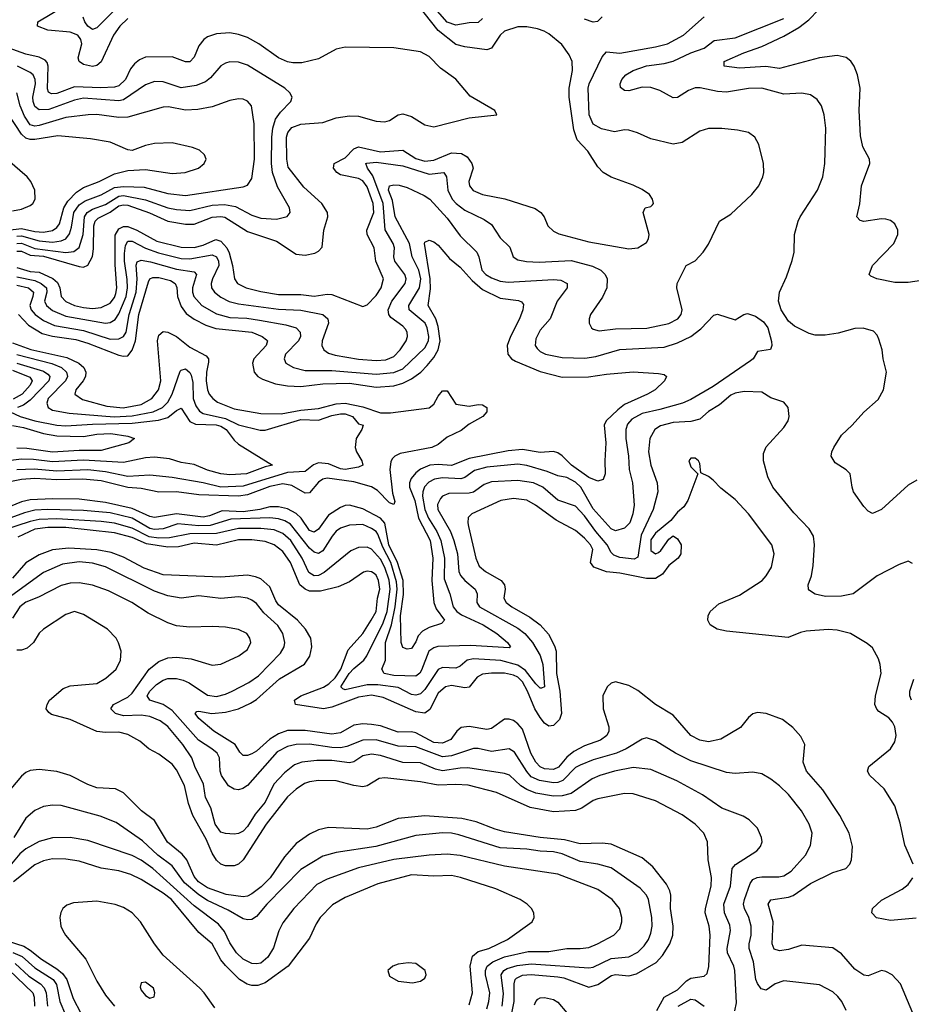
# Model space of a CAD drawing. Header units: inches. Extents: x 1308407 to 1441228, y 959628 to 1036311.
# Tile 477 of 656: x 1401702 to 1405724, y 974058 to 978499. Entities that reach past the tile are written whole.
import ezdxf

# ---------------------------------------------------------------- set-up
doc = ezdxf.new("R2010")
doc.units = ezdxf.units.IN
doc.header["$MEASUREMENT"] = 0
doc.layers.add('B4907', color=7, linetype='Continuous')

msp = doc.modelspace()

# ---------------------------------------------------------------- linework, layer by layer
at = {"layer": 'B4907', "color": 5}
for points, elevation in [([(1401690, 977380.9), (1401750, 977364), (1401790, 977360), (1401851.7, 977331.7), (1401873.5, 977313.5), (1401883.2, 977290), (1401889.2, 977250), (1401910, 977228.1), (1401949.2, 977210), (1401990, 977200.9), (1402030, 977197), (1402070, 977200.9), (1402110, 977221.2), (1402130, 977246.7), (1402136.4, 977263.6), (1402140.9, 977290), (1402133, 977393.1), (1402133.4, 977526.6), (1402150, 977555.2), (1402170, 977566.9), (1402190, 977566.9), (1402230.1, 977550), (1402320.6, 977500.6), (1402430, 977472.9), (1402490, 977471.3), (1402530, 977482.6), (1402587.6, 977507.6), (1402610, 977500.9), (1402636.7, 977470), (1402647.6, 977447.6), (1402662.9, 977390), (1402670.9, 977330), (1402684.7, 977310), (1402724.6, 977290), (1402790, 977272.6), (1402870, 977259.5), (1402970, 977259.7), (1403030, 977252.6), (1403090, 977261), (1403110, 977258.9), (1403250, 977206.2), (1403270, 977212.7), (1403310, 977254.6), (1403332.8, 977290), (1403343.4, 977330), (1403309.5, 977410), (1403301, 977470), (1403269.9, 977530), (1403268, 977550), (1403299.1, 977630), (1403297.3, 977670), (1403270, 977744.9), (1403250, 977772.6), (1403230, 977783.3), (1403150, 977799.9), (1403132.5, 977810), (1403117.3, 977830), (1403120.7, 977850), (1403170, 977876.5), (1403210, 977916.2), (1403230, 977925.4), (1403330, 977903), (1403430, 977910.4), (1403490, 977873.8), (1403530, 977860.5), (1403570, 977865.1), (1403650, 977898.5), (1403695.3, 977895.3), (1403720.5, 977880.5), (1403742.6, 977850), (1403748.1, 977830), (1403728.1, 977770), (1403731.8, 977750), (1403748.5, 977728.5), (1403790, 977710.8), (1403890.5, 977690.5), (1404027.3, 977647.3), (1404053.4, 977630), (1404067.6, 977610), (1404084.6, 977570), (1404110, 977544.7), (1404133.9, 977533.9), (1404270, 977496.8), (1404450, 977464.9), (1404490, 977470.3), (1404530, 977494.4), (1404539.2, 977510), (1404542, 977530), (1404515.1, 977630), (1404524, 977650), (1404550, 977657.3), (1404556.6, 977663.4), (1404560.9, 977670), (1404557.6, 977690), (1404542.9, 977710), (1404510, 977732.8), (1404470, 977752.4), (1404370, 977789), (1404334.5, 977810), (1404310, 977835.1), (1404265.5, 977905.5), (1404217.4, 977957.4), (1404202.5, 978002.4), (1404180.9, 978150), (1404181.5, 978190), (1404195.8, 978270), (1404194.9, 978310), (1404181.3, 978341.3), (1404147.2, 978387.2), (1404090, 978435.3), (1404068.1, 978448.1), (1404037.6, 978457.6), (1403990, 978466.4), (1403950, 978467), (1403890, 978447.5), (1403870, 978429.8), (1403830, 978371.5), (1403810, 978363.4), (1403710, 978376.1), (1403670, 978387.4), (1403589.4, 978450), (1403470, 978604.6)], 2880), ([(1402190, 978504.8), (1402153.9, 978470), (1402125.4, 978430), (1402070, 978309.3), (1402050, 978293.3), (1402030, 978287.6), (1401990, 978297.6), (1401971.2, 978310), (1401966.5, 978326.5), (1401982, 978390), (1401978.3, 978410), (1401964.1, 978430), (1401930, 978443.4), (1401830, 978451.4), (1401782.7, 978470), (1401784.8, 978490), (1401910, 978565.3)], 2880), ([(1402177, 978590), (1402050, 978462.9), (1402030, 978455), (1402010, 978469.9), (1401996.8, 978490), (1401987.9, 978510)], 2860), ([(1403790, 978504.4), (1403770, 978486.8), (1403730, 978485.2), (1403670, 978474.8), (1403630, 978488), (1403542, 978590)], 2860), ([(1405830, 977331.5), (1405710, 977313.5), (1405650, 977313.5), (1405569, 977330), (1405542, 977342), (1405534.5, 977350), (1405549.8, 977390), (1405646.2, 977490), (1405663.7, 977530), (1405664.2, 977550), (1405650, 977578.2), (1405630, 977592.7), (1405610, 977599.8), (1405590, 977601.2), (1405510, 977589), (1405493.7, 977593.7), (1405479.1, 977610), (1405492, 977668), (1405499.4, 977750), (1405538, 977850), (1405536.1, 977870), (1405505.7, 977925.7), (1405495, 977975), (1405488.7, 978090), (1405493.2, 978190), (1405482.4, 978250), (1405467, 978290), (1405451.6, 978311.6), (1405430, 978328.7), (1405390, 978337.2), (1405310, 978327.6), (1405130, 978279.7), (1405068, 978288), (1404950, 978280.7), (1404880.9, 978290), (1404879.6, 978310), (1404968.5, 978350), (1405050, 978379), (1405150, 978425.1), (1405216.7, 978463.3), (1405261.6, 978498.4), (1405349.9, 978590)], 2820), ([(1401690, 977339), (1401770, 977322.3), (1401799.6, 977310), (1401823.1, 977290), (1401825.1, 977270), (1401814.4, 977230), (1401822.6, 977210), (1401850, 977187.2), (1401910, 977161.7), (1402090, 977130.5), (1402110, 977132.7), (1402133.6, 977146.4), (1402150, 977171.9), (1402182.3, 977250), (1402188.8, 977290), (1402187.7, 977327.7), (1402175.5, 977410), (1402174.8, 977445.2), (1402179.1, 977480.9), (1402190, 977500.3), (1402210, 977500.2), (1402269.1, 977469.1), (1402328, 977448), (1402430, 977422.1), (1402470, 977420.9), (1402570, 977438.5), (1402590, 977429.3), (1402598.4, 977410), (1402600.1, 977390), (1402571.4, 977330), (1402565.3, 977310), (1402567.9, 977290), (1402581.5, 977270), (1402610, 977247), (1402647.9, 977227.9), (1402690, 977217.6), (1402870, 977192.9), (1402970, 977189), (1403069.2, 977169.2), (1403092.7, 977150), (1403095.7, 977130), (1403067.2, 977050), (1403065.5, 977030), (1403074, 977010), (1403095.5, 976995.5), (1403125.9, 976985.9), (1403230, 976967.5), (1403310, 976961.2), (1403354.5, 976965.5), (1403390, 976980.3), (1403418.6, 977010), (1403445.8, 977050), (1403452.3, 977070), (1403449.9, 977090), (1403442.8, 977102.8), (1403430, 977117.1), (1403376.6, 977156.6), (1403367.1, 977170), (1403364.8, 977190), (1403380.5, 977230), (1403441.3, 977310), (1403445.4, 977330), (1403439.7, 977350), (1403394.1, 977410), (1403389.9, 977430), (1403392.6, 977470), (1403387.3, 977490), (1403351.5, 977551.5), (1403342.3, 977670), (1403295.4, 977795.4), (1403271.9, 977830), (1403263.9, 977850), (1403267.7, 977852.3), (1403310, 977856.6), (1403430, 977840.6), (1403550, 977802.3), (1403616, 977810), (1403627.6, 977790), (1403634.4, 977730), (1403653.1, 977690), (1403670.8, 977670), (1403710, 977640.1), (1403797.8, 977597.8), (1403830, 977575.2), (1403870, 977514.6), (1403913.4, 977473.4), (1403929.1, 977430), (1403950, 977415.9), (1403988, 977408), (1404045.6, 977405.6), (1404190, 977412.8), (1404286.7, 977386.7), (1404324.2, 977370), (1404344, 977350), (1404352.3, 977330), (1404350.8, 977290), (1404332.1, 977247.9), (1404277.8, 977170), (1404271.7, 977150), (1404271.8, 977130), (1404281.3, 977110), (1404290, 977102.6), (1404315.8, 977095.8), (1404390, 977105.1), (1404531.7, 977108.3), (1404630, 977128.8), (1404670.9, 977150), (1404686.6, 977170), (1404691.4, 977190), (1404666, 977290), (1404668.7, 977310), (1404708.3, 977390), (1404750, 977412.2), (1404786, 977450), (1404810, 977487.3), (1404859.3, 977590), (1404910, 977622.4), (1405005.6, 977710), (1405036.9, 977750), (1405054.7, 977790), (1405059.7, 977810), (1405058, 977850), (1405036.6, 977936.6), (1405018, 977970), (1404989.7, 977989.7), (1404940.5, 978000.5), (1404870, 978008.4), (1404810, 978008.4), (1404770, 977996.9), (1404690, 977945.7), (1404650, 977937.3), (1404550, 977962.3), (1404489.1, 977989.1), (1404450, 978000.3), (1404430, 978001.8), (1404386.2, 977993.8), (1404326.2, 978006.2), (1404290, 978027.6), (1404271.7, 978070), (1404267.3, 978190), (1404270.8, 978210), (1404330, 978332), (1404350, 978354.3), (1404410, 978348.9), (1404570, 978376.1), (1404624, 978390), (1404697.4, 978430), (1404790, 978512.2)], 2860), ([(1404330, 978511.5), (1404308.2, 978491.8), (1404290, 978488.6), (1404250, 978501)], 2860), ([(1405750, 976421.8), (1405710, 976399.3), (1405590, 976289.7), (1405550, 976272.3), (1405530, 976282.7), (1405510, 976302.7), (1405464.2, 976370), (1405456.9, 976390), (1405449.3, 976450), (1405430, 976469.3), (1405381, 976501), (1405363.6, 976530), (1405366, 976550), (1405375.1, 976570), (1405410, 976625.3), (1405457.7, 976670), (1405510, 976728.8), (1405574.3, 976785.7), (1405598.7, 976830), (1405611.8, 976910), (1405596.9, 976970), (1405593, 977010), (1405578.2, 977058.2), (1405570, 977076), (1405553.5, 977093.5), (1405507.4, 977107.4), (1405470, 977106), (1405394.5, 977085.5), (1405336.5, 977076.5), (1405290, 977076.7), (1405263.1, 977083.1), (1405197.3, 977117.3), (1405170, 977139.6), (1405137.4, 977190), (1405124.7, 977230), (1405129.7, 977270), (1405161.1, 977338.9), (1405187.5, 977412.5), (1405195.8, 977450), (1405197.4, 977530), (1405214, 977590), (1405222.6, 977610), (1405301.1, 977730), (1405325.7, 977790), (1405334.5, 977850), (1405339.3, 978010), (1405332, 978070), (1405319.7, 978110), (1405299.4, 978139.4), (1405270, 978159.7), (1405230, 978167.3), (1405150, 978162.9), (1405050, 978190.4), (1404990, 978189.2), (1404890, 978172.3), (1404850, 978176), (1404772.3, 978192.3), (1404750, 978191.6), (1404719.6, 978180.4), (1404670, 978148), (1404650, 978147), (1404590, 978180.2), (1404550, 978193), (1404510, 978194.8), (1404450, 978178), (1404430, 978179.7), (1404412.9, 978192.9), (1404411.1, 978210), (1404419.2, 978230), (1404436.8, 978250), (1404469.7, 978270), (1404530, 978290.9), (1404610, 978301.7), (1404650, 978312.1), (1404730, 978349.3), (1404789.9, 978370.1), (1404835.3, 978404.7), (1404930, 978418), (1405150, 978503.9)], 2840), ([(1401690, 977455.1), (1401710, 977454.9), (1401750, 977436.4), (1401810, 977432.5), (1401970, 977385.2), (1401990, 977383), (1402010, 977392.1), (1402030, 977430.3), (1402035, 977465), (1402036.8, 977570), (1402042.4, 977590), (1402056.1, 977603.9), (1402110, 977631.1), (1402150, 977659.8), (1402170, 977664.7), (1402190, 977661.9), (1402288.5, 977628.5), (1402370, 977590.9), (1402450, 977577.5), (1402490, 977576.8), (1402570, 977609.1), (1402610, 977612.2), (1402628, 977608), (1402730, 977544.2), (1402860.1, 977500.1), (1402950, 977441.3), (1402990, 977436.8), (1403033.8, 977446.1), (1403050, 977454.7), (1403066.6, 977473.4), (1403074.9, 977550), (1403092.8, 977610), (1403091.2, 977630), (1403065.4, 977670), (1402983.7, 977743.7), (1402913.4, 977833.4), (1402906.8, 977870), (1402906.3, 977970), (1402911.7, 977990), (1402930, 978013.1), (1402970, 978027.9), (1403070, 978036.2), (1403130, 978056.1), (1403190, 978065.8), (1403230, 978064.2), (1403310, 978040.8), (1403350, 978038.4), (1403370, 978045), (1403410, 978070.6), (1403430, 978074.6), (1403470, 978062.2), (1403530, 978024.6), (1403570, 978015.8), (1403730, 978056.3), (1403854, 978070), (1403845.2, 978090), (1403734.5, 978154.5), (1403670, 978231.2), (1403601.1, 978281.1), (1403550, 978333.4), (1403510, 978355), (1403390, 978371.7), (1403170, 978375.9), (1403130, 978366.2), (1403050, 978322.5), (1402974.6, 978305.4), (1402934.8, 978305.2), (1402910, 978309.9), (1402870, 978327.1), (1402781.5, 978390), (1402730, 978418.8), (1402690, 978433.1), (1402650, 978440.4), (1402590, 978435.3), (1402550, 978421.2), (1402532.3, 978410), (1402510, 978381.8), (1402490, 978329.8), (1402470, 978308.5), (1402450, 978309.2), (1402390, 978331.7), (1402270, 978329.9), (1402242.2, 978317.8), (1402220, 978300), (1402202.8, 978277.2), (1402179.7, 978230), (1402150, 978200.8), (1402130, 978194.6), (1402067.6, 978192.4), (1401950, 978196.9), (1401870, 978166.4), (1401845.2, 978165.2), (1401832.7, 978172.7), (1401827.8, 978187.7), (1401831.2, 978290), (1401826.2, 978306.2), (1401817, 978317), (1401789.6, 978329.7), (1401730, 978344), (1401650, 978371.7)], 2920), ([(1401690, 977490.4), (1401710, 977490.9), (1401770, 977467.8), (1401910, 977449.6), (1401946.1, 977453.9), (1401970, 977471.7), (1401987.9, 977530), (1401994.3, 977610), (1402006.4, 977630), (1402030, 977644.5), (1402090, 977664.9), (1402150, 977703.6), (1402170, 977705.6), (1402270, 977686.7), (1402370, 977651.3), (1402410, 977643.4), (1402470, 977638.3), (1402570, 977662.8), (1402625.6, 977665.6), (1402676, 977656), (1402750, 977617.8), (1402790, 977604), (1402860.6, 977599.4), (1402908.7, 977611.3), (1402922.6, 977630), (1402919.3, 977650), (1402865.1, 977745.1), (1402842.8, 977810), (1402838.7, 977850), (1402840.3, 977970), (1402843.9, 978010), (1402856.7, 978050), (1402878.4, 978081.6), (1402925.7, 978130), (1402931.2, 978150), (1402921, 978170), (1402898.5, 978190), (1402730, 978294.5), (1402690, 978307.8), (1402650.1, 978309.9), (1402630, 978303.7), (1402610, 978290.8), (1402562.7, 978237.3), (1402540.8, 978219.2), (1402497.7, 978202.3), (1402430, 978191.6), (1402350, 978218.9), (1402310, 978220.2), (1402270, 978205.6), (1402170, 978137), (1402150, 978133.9), (1401990, 978144.9), (1401950, 978136), (1401834.5, 978094.5), (1401790, 978092.2), (1401770, 978108), (1401762.5, 978130), (1401762, 978150), (1401773, 978210), (1401771.7, 978230), (1401762.4, 978250), (1401750, 978261.3), (1401691.8, 978290)], 2940), ([(1401690, 977523.4), (1401710, 977523.7), (1401790, 977501.4), (1401850, 977496.3), (1401890, 977501.8), (1401910, 977511), (1401927.3, 977532.7), (1401936.6, 977563.4), (1401947.1, 977630), (1401970, 977664.7), (1401997.3, 977682.7), (1402070, 977708.9), (1402130, 977742.5), (1402170, 977747.5), (1402263.6, 977743.6), (1402370, 977714.9), (1402450, 977705.9), (1402710, 977745.7), (1402730, 977752.7), (1402750, 977783), (1402762, 977870), (1402759.6, 978030), (1402748.4, 978110), (1402730, 978132.1), (1402710, 978140.3), (1402690, 978141.6), (1402650, 978135.4), (1402570, 978106.9), (1402505.4, 978094.6), (1402450, 978091), (1402373.9, 978106.1), (1402350, 978105), (1402190, 978058.9), (1402150, 978057.7), (1402050, 978071.2), (1402010.5, 978069.5), (1401910, 978057.4), (1401790, 978021.6), (1401770, 978018.9), (1401750, 978025.5), (1401724, 978064), (1401704.5, 978110), (1401689.5, 978169.5)], 2960), ([(1401649.2, 977549.2), (1401710, 977556.6), (1401770, 977543.8), (1401810, 977540.7), (1401850, 977548.6), (1401870, 977562.5), (1401881.6, 977578.4), (1401901.6, 977650), (1401919.2, 977680.8), (1401958.2, 977721.8), (1401990, 977742.3), (1402061.5, 977770), (1402130, 977803.6), (1402190, 977819.4), (1402270, 977822.8), (1402390, 977805.3), (1402449.2, 977810), (1402509.3, 977830), (1402534.5, 977850), (1402543.7, 977870), (1402536, 977890), (1402513.2, 977910), (1402482, 977922), (1402390, 977943.9), (1402310, 977940.9), (1402270, 977931.7), (1402210, 977909.8), (1402190, 977911.8), (1402110, 977946.3), (1402021.3, 977961.3), (1401874.8, 977974.8), (1401770, 977958.4), (1401750, 977958.3), (1401730, 977964.4), (1401710, 977982.4), (1401650, 978073.9)], 2980), ([(1401670, 977637), (1401710, 977645.1), (1401750, 977661), (1401760.9, 977670), (1401772.2, 977690), (1401771.2, 977730), (1401752.3, 977770), (1401735.3, 977790), (1401647.1, 977867.1)], 3020), ([(1401690, 977301.1), (1401741.4, 977290), (1401764.6, 977270), (1401762.2, 977250), (1401747.5, 977210), (1401753.5, 977190), (1401771.5, 977170), (1401810, 977141.9), (1401859.9, 977119.9), (1401990, 977097.1), (1402110, 977057.4), (1402150, 977059.3), (1402170, 977070.6), (1402182.3, 977090), (1402196.5, 977170), (1402228.1, 977270), (1402232.9, 977330), (1402227.7, 977392.3), (1402232.3, 977407.7), (1402250, 977414.7), (1402293.1, 977406.9), (1402410, 977373.8), (1402490, 977362.6), (1402499.8, 977350), (1402481.3, 977290), (1402481.1, 977270), (1402488.3, 977250), (1402523.5, 977210), (1402590, 977172.7), (1402650, 977156.3), (1402727.4, 977152.6), (1402784.3, 977144.3), (1402902.6, 977122.6), (1402948.8, 977108.8), (1402967.3, 977090), (1402969.5, 977070), (1402959.8, 977050), (1402901.4, 976990), (1402894.7, 976970), (1402903.6, 976950), (1402937, 976930), (1402990, 976917.2), (1403110, 976917.1), (1403310, 976900.4), (1403390, 976907.1), (1403430, 976924.5), (1403530, 977018.4), (1403546.2, 977050), (1403547.9, 977070), (1403540.6, 977110), (1403531, 977130), (1403459.4, 977190), (1403457.2, 977210), (1403506.4, 977290), (1403511.5, 977330), (1403502.3, 977370), (1403473.5, 977430), (1403460.2, 977490), (1403396.3, 977610), (1403384.4, 977684.4), (1403366.1, 977730), (1403369.9, 977750.1), (1403390, 977754.4), (1403413.5, 977753.5), (1403450, 977741.9), (1403526.6, 977706.6), (1403552.1, 977690), (1403630, 977603.7), (1403690, 977524), (1403763.9, 977450), (1403773.4, 977430), (1403787.2, 977370), (1403804.8, 977350), (1403830, 977334.3), (1403870, 977319.7), (1403905.4, 977314.6), (1404110, 977327.1), (1404143.6, 977323.6), (1404171.8, 977310), (1404171.6, 977290), (1404126.7, 977230), (1404095.2, 977150), (1404050, 977099.2), (1404030, 977059.5), (1404027.8, 977030), (1404035.9, 977015.9), (1404050, 977002.4), (1404074.9, 976990), (1404150, 976975.8), (1404252, 976972), (1404300.7, 976979.3), (1404410, 977011.5), (1404610, 977022.3), (1404670, 977041), (1404729.6, 977070.4), (1404775.6, 977104.4), (1404833.8, 977166.2), (1404850, 977171.3), (1404930, 977144.9), (1404969.2, 977170), (1404986.1, 977173.9), (1405022, 977162), (1405057, 977137), (1405076.9, 977110), (1405093.1, 977046.9), (1405094.6, 977030), (1405088.5, 977011.5), (1405030, 977002.9), (1405011.3, 976970), (1404999.6, 976960.4), (1404830, 976844.3), (1404730, 976786.1), (1404691.8, 976770), (1404590, 976740.4), (1404510, 976723.1), (1404463.4, 976696.6), (1404444.7, 976675.3), (1404436.8, 976650), (1404436.5, 976610), (1404447.9, 976530), (1404451.1, 976470), (1404466.5, 976410), (1404474.6, 976310), (1404467.9, 976270), (1404454.1, 976230), (1404430, 976205.3), (1404390, 976194.2), (1404370, 976203.2), (1404290, 976293.5), (1404232.9, 976390), (1404210, 976413.3), (1404170, 976433.9), (1404130, 976441.2), (1404081.2, 976461.2), (1403990, 976488.5), (1403950, 976493.9), (1403810, 976480.9), (1403754.7, 976465.3), (1403710, 976433.9), (1403692.2, 976427.8), (1403610, 976433.1), (1403572.8, 976427.2), (1403547.5, 976412.5), (1403528.5, 976391.5), (1403520.4, 976370), (1403520.1, 976350), (1403530.5, 976290), (1403545.9, 976250), (1403584, 976190), (1403602.2, 976150), (1403617.9, 976070), (1403617.2, 975977.2), (1403642.9, 975910), (1403658, 975850), (1403674, 975830), (1403694.6, 975814.6), (1403792.4, 975770), (1403855.2, 975730), (1403902.8, 975690), (1403915.6, 975670), (1403910, 975666.2), (1403735.6, 975675.6), (1403588.6, 975671.4), (1403570, 975666.2), (1403548.6, 975651.4), (1403515.4, 975564.6), (1403508, 975552), (1403490, 975538.6), (1403390, 975541.4), (1403346.8, 975550), (1403335.4, 975570), (1403351.9, 975610), (1403352.5, 975690), (1403379.4, 975770), (1403395.5, 975850), (1403404.9, 975930), (1403402.8, 975962.8), (1403376, 976050), (1403340.3, 976120.3), (1403317.8, 976177.8), (1403310, 976190.3), (1403290, 976204.1), (1403250, 976221.8), (1403190, 976219.4), (1403150, 976205), (1403130, 976191.6), (1403111.2, 976170), (1403070, 976102.6), (1403050, 976091.5), (1403030, 976097.9), (1403010, 976115.6), (1402924.2, 976224.2), (1402899.1, 976239.1), (1402870, 976247.7), (1402830, 976251.8), (1402654.3, 976245.6), (1402562.1, 976217.9), (1402510, 976216.4), (1402415.3, 976224.7), (1402350, 976203.1), (1402310, 976199.1), (1402290, 976204.6), (1402210, 976250.2), (1402110, 976274.4), (1401990, 976285.2), (1401830, 976290), (1401770, 976286.2), (1401724.7, 976275.3), (1401630, 976240.6)], 2840), ([(1401697, 977170), (1401741.5, 977121.5), (1401804.2, 977084.2), (1401850, 977071.5), (1401956.2, 977056.2), (1402010, 977040.8), (1402150, 976986.7), (1402170, 976981.4), (1402190, 976983.2), (1402210, 977009.2), (1402224.5, 977050), (1402239.6, 977170), (1402283, 977317), (1402290, 977330.6), (1402303.6, 977336.4), (1402330, 977336), (1402382.1, 977322.1), (1402403.6, 977310), (1402411.3, 977291.3), (1402414.1, 977250), (1402430, 977204.8), (1402453.7, 977173.7), (1402490, 977148), (1402541.7, 977121.7), (1402586.9, 977106.9), (1402749.8, 977089.8), (1402795.5, 977070), (1402815, 977055), (1402819.7, 977050), (1402814.1, 977030), (1402759, 976970), (1402751.9, 976950), (1402760.5, 976910), (1402777.1, 976890), (1402797.6, 976877.6), (1402856.5, 976856.5), (1402910, 976847.4), (1402970, 976845.1), (1403070, 976857.4), (1403190, 976859.1), (1403310, 976841.4), (1403390, 976847.1), (1403430, 976859.1), (1403470, 976879.6), (1403511.3, 976910), (1403540.6, 976939.4), (1403570, 976975.1), (1403590.4, 977010), (1403598.7, 977050), (1403590, 977115.9), (1403579.1, 977150), (1403544.9, 977210), (1403554.8, 977285.2), (1403554.6, 977330), (1403528.3, 977490), (1403530, 977495.8), (1403550, 977504.5), (1403570, 977497.1), (1403590, 977481.6), (1403641.7, 977421.7), (1403690, 977383.5), (1403742.8, 977322.7), (1403790, 977282), (1403870, 977242.7), (1403952.4, 977232.4), (1403966.3, 977226.3), (1403975, 977215), (1403972.3, 977190), (1403957.5, 977150), (1403915.8, 977070), (1403901.6, 977030), (1403904.2, 976990), (1403920.9, 976970), (1403938.7, 976958.7), (1404050, 976912.5), (1404150, 976886.9), (1404268.6, 976888.6), (1404350, 976900.9), (1404470, 976911.3), (1404584, 976904), (1404610, 976898.4), (1404620.5, 976890), (1404610.3, 976870), (1404568.9, 976830), (1404534.6, 976810), (1404430, 976762.9), (1404399.9, 976740.1), (1404348.6, 976690), (1404339.5, 976670), (1404346, 976590), (1404341.4, 976510), (1404343.9, 976450), (1404335, 976425), (1404310, 976418.1), (1404270, 976433.5), (1404190.8, 976490), (1404150, 976531.6), (1404130, 976545.7), (1404110, 976550.8), (1404050, 976547), (1403970, 976559.8), (1403905.9, 976554.1), (1403730, 976519.2), (1403650, 976488.3), (1403590, 976493.3), (1403553.1, 976490), (1403510, 976471.3), (1403490, 976455.7), (1403468.7, 976430), (1403460.8, 976410), (1403460.2, 976390), (1403484.6, 976330), (1403502, 976250), (1403554.1, 976150), (1403565.5, 976070), (1403562, 975970), (1403570.5, 975870), (1403581.5, 975841.5), (1403618.6, 975790), (1403604.5, 975775.6), (1403550, 975758.2), (1403519, 975741), (1403500.4, 975719.6), (1403490, 975693.5), (1403470, 975663.1), (1403450, 975659.7), (1403430, 975666.6), (1403423.4, 975690), (1403420, 975810), (1403433.7, 975906.3), (1403432.2, 975970), (1403407.3, 976050), (1403367.9, 976130), (1403350, 976228.1), (1403329.4, 976250), (1403250, 976293.5), (1403190, 976308.7), (1403170, 976307.7), (1403150, 976299.2), (1403095.2, 976264.8), (1403050, 976201.3), (1403030, 976188), (1403010, 976194.7), (1402971.3, 976250), (1402950, 976271.7), (1402910, 976292.9), (1402870, 976302.2), (1402830, 976301.1), (1402785.8, 976290), (1402710, 976279.6), (1402616.2, 976283.8), (1402558.5, 976261.5), (1402530, 976255.9), (1402410, 976270), (1402310, 976254.1), (1402290, 976257.6), (1402210, 976294.2), (1402090, 976321.3), (1401970, 976336.7), (1401850, 976337.2), (1401750, 976333.2), (1401710, 976324.5), (1401615, 976285)], 2820), ([(1401670, 977041.1), (1401752.1, 977012.1), (1401915.3, 976975.3), (1401969.6, 976950), (1401992, 976930), (1402001.2, 976910), (1401999.3, 976890), (1401988.9, 976870), (1401956.1, 976830), (1401951.6, 976810), (1401985.8, 976785.8), (1402095.5, 976755.5), (1402168.7, 976748.7), (1402250, 976762.8), (1402298.3, 976790), (1402328, 976830), (1402338.7, 976870), (1402324.2, 977050), (1402330, 977076.1), (1402350, 977092.5), (1402370, 977089.1), (1402410, 977070.1), (1402470, 977021.9), (1402543.6, 976983.6), (1402553.5, 976970), (1402553.8, 976953.8), (1402544.8, 976910), (1402543.2, 976870), (1402549.2, 976830), (1402557.4, 976810), (1402573.2, 976790), (1402594.4, 976774.4), (1402670, 976744.6), (1402790, 976722.5), (1402881.8, 976721.8), (1402970, 976738), (1403050, 976745.7), (1403130, 976766.5), (1403170, 976769.8), (1403250, 976753.5), (1403330, 976725.6), (1403374.4, 976725.6), (1403550, 976747.7), (1403570, 976764.2), (1403590, 976800.9), (1403610, 976824.7), (1403624.9, 976824.9), (1403630, 976824.6), (1403670, 976764.9), (1403730, 976756.5), (1403770, 976763.6), (1403790, 976762.4), (1403810.3, 976750), (1403810.3, 976730), (1403791.2, 976708.8), (1403730, 976674.2), (1403693.2, 976646.8), (1403630, 976616.3), (1403590, 976583), (1403562, 976570), (1403418.1, 976541.9), (1403394.8, 976530), (1403382.4, 976517.6), (1403375.9, 976504.1), (1403372, 976470), (1403383.7, 976363.7), (1403394, 976326), (1403390, 976311.8), (1403370, 976320.1), (1403316.2, 976376.2), (1403290, 976392.7), (1403210, 976414.5), (1403090, 976431.8), (1403070, 976426.8), (1403050, 976412.5), (1403010, 976364.5), (1402990, 976362.8), (1402930, 976398.7), (1402890, 976405.7), (1402830, 976393.2), (1402730, 976355.5), (1402690, 976349.4), (1402510, 976355.4), (1402410, 976369.1), (1402330, 976368), (1402250, 976383.9), (1402190, 976388.8), (1402070, 976418.5), (1401987.3, 976427.3), (1401870, 976423), (1401770, 976429.5), (1401710, 976424.9), (1401650, 976413.6)], 2780), ([(1401690, 976989.6), (1401847.9, 976947.9), (1401890.6, 976930), (1401913.2, 976910), (1401918.1, 976890), (1401908.6, 976870), (1401830.1, 976790), (1401824.7, 976770), (1401830.1, 976750.1), (1401850, 976738.1), (1401924.8, 976724.8), (1402128.1, 976708.1), (1402210, 976712.1), (1402303.7, 976730), (1402346.3, 976750), (1402370, 976774.7), (1402389.6, 976810), (1402426.5, 976913.5), (1402430, 976919), (1402450, 976924.2), (1402470, 976908.2), (1402475.7, 976895.7), (1402483.4, 976863.4), (1402485.2, 976790), (1402497.5, 976757.5), (1402513, 976733), (1402530, 976722.3), (1402630, 976700.2), (1402690, 976671.6), (1402787.6, 976647.6), (1402810, 976648.1), (1402970, 976695.1), (1403050, 976693.4), (1403110, 976714.1), (1403150, 976721.7), (1403170, 976721.8), (1403204.1, 976710), (1403230, 976676.4), (1403251, 976670), (1403246, 976650), (1403220.4, 976610), (1403215.8, 976570), (1403222, 976550), (1403245.7, 976510), (1403250, 976489.7), (1403230, 976480.9), (1403170, 976469.5), (1403150, 976473.2), (1403095.2, 976495.2), (1403050, 976499.9), (1403028, 976492), (1402990, 976460.5), (1402910, 976457.1), (1402710, 976394.3), (1402610, 976390.4), (1402530, 976409.9), (1402390, 976434.7), (1402290, 976444.2), (1402190, 976438.6), (1402090, 976460.4), (1402010, 976469.1), (1401870, 976462.2), (1401768.3, 976471.7), (1401690, 976468.3)], 2760), ([(1401690, 976950.6), (1401810, 976914), (1401830, 976900.4), (1401839, 976890), (1401833.6, 976870), (1401750, 976782.4), (1401719.9, 976760.1), (1401692.4, 976750)], 2740), ([(1401670, 976918.9), (1401747.4, 976887.4), (1401757.9, 976870), (1401750.1, 976850.1), (1401713.4, 976810), (1401672.6, 976787.4)], 2720), ([(1405730, 976046), (1405710, 976056.2), (1405670, 976041.3), (1405570, 975990.9), (1405462.8, 975910), (1405410, 975898.4), (1405337, 975897), (1405290, 975907.6), (1405265.1, 975925.1), (1405260.9, 975930), (1405259.6, 975950), (1405274, 975990), (1405282.2, 976037.8), (1405287, 976130), (1405282.8, 976170), (1405263.1, 976203.1), (1405194, 976274), (1405100.3, 976390), (1405077.1, 976437.1), (1405057.2, 976510), (1405058, 976542), (1405070, 976573), (1405150, 976659.1), (1405169.5, 976690), (1405173.6, 976710), (1405169.6, 976749.6), (1405150, 976773.6), (1405090, 976793.6), (1405050, 976818.9), (1404970, 976821.5), (1404930, 976815), (1404910, 976804.9), (1404858.7, 976761.3), (1404810, 976731.2), (1404770, 976698), (1404730, 976686.9), (1404650, 976681.5), (1404593.3, 976666.7), (1404566.7, 976650), (1404544.8, 976610), (1404538.2, 976550), (1404550.1, 976490.1), (1404578, 976410), (1404581.5, 976370), (1404559.9, 976290), (1404506.5, 976173.5), (1404490, 976075.1), (1404473.7, 976066.3), (1404410, 976073.8), (1404383.1, 976083.1), (1404370, 976096.2), (1404352.6, 976130), (1404300.9, 976190), (1404250, 976261.1), (1404210, 976304.1), (1404130, 976331.9), (1404062.7, 976390), (1404019.7, 976410), (1403950, 976420.5), (1403830, 976414.4), (1403796.9, 976403.1), (1403750, 976368.7), (1403730, 976363.4), (1403637.5, 976362.5), (1403610, 976350.4), (1403600.3, 976339.7), (1403587.5, 976312.5), (1403587.9, 976290), (1403645, 976190), (1403661.2, 976150), (1403676.7, 976090), (1403683.1, 976010), (1403691.4, 975991.4), (1403710, 975969.5), (1403757.1, 975930), (1403765.3, 975910), (1403764.1, 975870), (1403777.1, 975850), (1403950, 975754.1), (1403980.3, 975730), (1404015, 975690), (1404050, 975631.9), (1404062.9, 975590), (1404070.1, 975489.9), (1404056.6, 975483.4), (1404050, 975483.4), (1404030, 975503.6), (1403984.2, 975564.2), (1403950, 975587.5), (1403872.1, 975607.9), (1403750, 975616.4), (1403720.6, 975610), (1403690, 975582.8), (1403670, 975573.4), (1403610, 975576.7), (1403590, 975567.9), (1403530, 975477.6), (1403510, 975458.9), (1403490, 975451.8), (1403470, 975455.7), (1403410, 975487.6), (1403318.2, 975498.2), (1403270, 975498.2), (1403170, 975476.7), (1403160.2, 975480.2), (1403151.2, 975490), (1403188.9, 975550), (1403210, 975573.2), (1403254.9, 975610), (1403267.8, 975630), (1403341.6, 975778.4), (1403359.6, 975830), (1403374.2, 975930), (1403369.6, 975970.4), (1403350, 976027.5), (1403330, 976065.4), (1403290, 976111.4), (1403270, 976120.2), (1403230, 976118.5), (1403196.2, 976103.8), (1403075.1, 976004.9), (1403050, 975992.7), (1403030, 975989.9), (1403006.2, 976006.3), (1402976.2, 976070), (1402924.9, 976150), (1402890, 976181.4), (1402850, 976197.8), (1402790, 976204), (1402690, 976204.7), (1402590, 976181.5), (1402470, 976179.6), (1402377.9, 976162.1), (1402330, 976160), (1402286.2, 976166.2), (1402210, 976205), (1402130, 976228.7), (1402070, 976236.4), (1401870, 976248.4), (1401790, 976244.6), (1401750, 976236.1), (1401630, 976196.4)], 2860), ([(1401658.7, 976730), (1401705, 976710), (1401770.2, 976690), (1401870, 976670), (1401910, 976667), (1402030, 976675.4), (1402210, 976678.6), (1402327.8, 976692.2), (1402370, 976704.4), (1402410, 976736.8), (1402430, 976747.3), (1402470, 976686.3), (1402495.2, 976675.2), (1402588.4, 976671.6), (1402610, 976665.7), (1402633.9, 976650), (1402670, 976602.5), (1402690, 976584.4), (1402842, 976490), (1402810, 976482.9), (1402726, 976450), (1402650, 976445.9), (1402610, 976450.4), (1402550, 976467.5), (1402490, 976492.2), (1402430, 976502.4), (1402377.6, 976517.6), (1402310, 976526.3), (1402270, 976522.6), (1402170, 976501.8), (1401990, 976511.6), (1401850, 976504.1), (1401765.1, 976514.9), (1401710, 976516.5), (1401650, 976509)], 2740), ([(1401670, 976668.9), (1401719.5, 976659.5), (1401810, 976632.2), (1401870, 976621.6), (1401990, 976619.5), (1402050, 976630.1), (1402112.7, 976632.7), (1402190, 976620.6), (1402219.5, 976610), (1402194.9, 976590), (1402070, 976556.6), (1401970, 976555.7), (1401850, 976548.1), (1401734.4, 976565.6), (1401690, 976567)], 2720), ([(1405732.7, 974690), (1405695.2, 974775.2), (1405674.7, 974874.7), (1405650, 974953.5), (1405601.8, 975030), (1405537.4, 975090), (1405527.4, 975110), (1405533.1, 975130), (1405629.9, 975210.1), (1405650, 975241.3), (1405655.8, 975270), (1405650.6, 975310), (1405640.3, 975330), (1405623.5, 975350), (1405578.1, 975378.1), (1405568.4, 975388.4), (1405560.2, 975410), (1405563.4, 975450), (1405587.8, 975550), (1405584.5, 975590), (1405576.6, 975616.6), (1405550, 975666), (1405525.9, 975685.9), (1405450, 975729.8), (1405390, 975745.6), (1405350, 975748), (1405250, 975740.3), (1405225.1, 975734.9), (1405168.2, 975711.8), (1404890, 975740.3), (1404849.3, 975750), (1404817, 975770), (1404806, 975790), (1404807.8, 975810), (1404816.9, 975830), (1404855.4, 975864.6), (1404950, 975902.9), (1405051, 975970), (1405070, 975990.4), (1405093.5, 976030), (1405106, 976090), (1405094.5, 976130), (1404990, 976269.7), (1404930, 976334.3), (1404865.5, 976385.5), (1404830, 976422), (1404810, 976438), (1404775.3, 976455.3), (1404770, 976498), (1404764, 976510), (1404750, 976521.2), (1404730, 976521.2), (1404720.7, 976510), (1404730, 976482.8), (1404762, 976450), (1404716.9, 976330), (1404698, 976302), (1404670, 976278), (1404639.1, 976240.9), (1404570, 976183.1), (1404550, 976152.9), (1404550, 976105.2), (1404570, 976090.5), (1404584.5, 976095.5), (1404594.5, 976105.5), (1404630, 976156), (1404650, 976171.3), (1404670, 976158), (1404686.8, 976130), (1404684, 976090), (1404673.4, 976070), (1404630, 976037.2), (1404601.9, 975998.1), (1404570, 975978.6), (1404530, 975978.5), (1404410, 976002.1), (1404350, 976008.5), (1404292.9, 976030), (1404277.8, 976050), (1404287.7, 976110), (1404277.9, 976130), (1404250, 976160.7), (1404210, 976194.8), (1404121.6, 976241.6), (1404029, 976310), (1403990, 976331.4), (1403930, 976339.6), (1403872.4, 976330), (1403741.7, 976270), (1403726.1, 976253.9), (1403723.5, 976230), (1403727.1, 976212.9), (1403759.4, 976070), (1403774.6, 976034.6), (1403803.8, 976010), (1403873.8, 975970), (1403889.5, 975950), (1403891.8, 975930), (1403887, 975890), (1403897.3, 975870), (1403923, 975850), (1404004.1, 975804.1), (1404049.5, 975769.4), (1404088.1, 975728.1), (1404115.3, 975675.3), (1404122.7, 975650), (1404123.6, 975550), (1404138.4, 975470), (1404146.5, 975370), (1404137.6, 975342.4), (1404110, 975315.9), (1404090, 975312.5), (1404070, 975326), (1404050, 975352), (1404026.4, 975390), (1403993.3, 975470), (1403970, 975512.7), (1403950, 975533.1), (1403930, 975542.9), (1403890, 975551.5), (1403830, 975551.9), (1403790, 975546.4), (1403766.6, 975533.4), (1403730, 975487.8), (1403710, 975484.9), (1403650, 975495.4), (1403622.8, 975490), (1403590, 975461.5), (1403552.6, 975387.4), (1403530, 975371.3), (1403490, 975376.7), (1403341.3, 975441.3), (1403290, 975452.3), (1403230, 975443.8), (1403110, 975398.7), (1403072.7, 975390), (1402947.1, 975410), (1402941.7, 975430), (1402970.6, 975450), (1403072.3, 975487.7), (1403096.8, 975503.2), (1403124.9, 975530), (1403151.3, 975570), (1403183.5, 975656.5), (1403250, 975730.1), (1403288.4, 975790), (1403309.9, 975830), (1403317, 975890), (1403327.3, 975930), (1403320.6, 975970), (1403310, 975993), (1403300.9, 976000.9), (1403290, 976008.8), (1403270, 976010.9), (1403253.2, 976006.8), (1403190, 975963.9), (1403138.9, 975941.1), (1403058.7, 975921.3), (1403010, 975922.1), (1402990, 975929.9), (1402966.4, 975950), (1402924, 976050), (1402890, 976100.1), (1402850, 976129.9), (1402810, 976144.7), (1402750, 976153.6), (1402690, 976153.7), (1402590, 976128.9), (1402490, 976137.4), (1402418.9, 976121.1), (1402370, 976119.7), (1402274.8, 976134.8), (1402210, 976162.8), (1402130, 976184.5), (1401910, 976208.8), (1401828.7, 976208.7), (1401770, 976201.3), (1401694.6, 976165.4)], 2880), ([(1405763.1, 973943.1), (1405675.6, 974150), (1405638, 974190), (1405610, 974206), (1405590, 974209.8), (1405530, 974185.6), (1405510, 974188.8), (1405470, 974216.2), (1405410, 974285.3), (1405370, 974313.2), (1405230, 974323.8), (1405170, 974304.4), (1405130, 974299.4), (1405106.3, 974306.4), (1405097, 974330), (1405100.7, 974430), (1405078.6, 974510), (1405090, 974528.9), (1405170, 974540.9), (1405191.1, 974548.9), (1405270, 974602.7), (1405370, 974651.6), (1405429.1, 974670.9), (1405447.2, 974690), (1405455, 974710), (1405458.9, 974770), (1405444.8, 974830), (1405402.4, 974910), (1405325.2, 975025.2), (1405252, 975110), (1405237, 975150), (1405244.7, 975230), (1405225.3, 975265.3), (1405190, 975306), (1405142.7, 975342.7), (1405070, 975369.8), (1405030, 975373.7), (1405010, 975367.8), (1404990, 975351.6), (1404954.1, 975305.9), (1404865.7, 975254.3), (1404810, 975241.7), (1404770, 975248.7), (1404729.8, 975270), (1404650, 975361.6), (1404570, 975410.7), (1404490, 975474), (1404450, 975496.1), (1404390, 975512.3), (1404370, 975506.9), (1404351.8, 975490), (1404332.6, 975450), (1404334.2, 975390), (1404359.4, 975310), (1404360.1, 975290), (1404351.3, 975270), (1404322.2, 975250), (1404250, 975223.5), (1404202, 975198), (1404170, 975172.1), (1404132.4, 975127.6), (1404110, 975117.5), (1404070, 975120.3), (1404049.5, 975129.5), (1404030, 975149.4), (1404007.5, 975190), (1403970, 975299.3), (1403950, 975323.2), (1403930, 975337.5), (1403910, 975344.1), (1403890, 975343.4), (1403830, 975301.3), (1403810, 975297.2), (1403730, 975310.9), (1403693.3, 975306.7), (1403674.6, 975290), (1403647.6, 975252.4), (1403610, 975235.3), (1403570, 975239.4), (1403490, 975282.9), (1403470, 975287.2), (1403410, 975284.7), (1403330, 975313.7), (1403290, 975320.6), (1403250, 975322.3), (1403210, 975317.1), (1403150, 975283.1), (1403110, 975275.7), (1402990, 975293.1), (1402910, 975292.8), (1402870, 975277.2), (1402830, 975253.3), (1402770, 975199.7), (1402750, 975187.5), (1402730, 975180.4), (1402710, 975179.8), (1402695.2, 975195.2), (1402674.5, 975230), (1402578.4, 975290), (1402510, 975347.5), (1402493.7, 975370), (1402501.6, 975378.4), (1402510, 975379.8), (1402569.1, 975369.1), (1402630, 975375.4), (1402689.1, 975390.9), (1402743.9, 975416.1), (1402770, 975433.1), (1402873.7, 975526.3), (1402987.5, 975592.5), (1403011.6, 975628.4), (1403020.4, 975670), (1403014.9, 975710), (1402992.3, 975750), (1402955.2, 975790), (1402870, 975860.4), (1402857.8, 975877.8), (1402830, 975940.6), (1402790, 975976.4), (1402766.6, 975986.6), (1402730, 975994.3), (1402610, 975983.8), (1402350, 975995.5), (1402264.4, 976024.4), (1402170, 976075.1), (1402115.5, 976095.5), (1402050, 976108.6), (1401924.7, 976115.3), (1401850, 976108.4), (1401790, 976085.3), (1401730, 976049.9), (1401670, 975979.4)], 2920), ([(1405430, 974029.7), (1405411.6, 974070), (1405393.7, 974093.7), (1405370, 974113.8), (1405310, 974145.1), (1405150, 974164.2), (1405110, 974150.7), (1405070, 974121.8), (1405047.5, 974127.5), (1405030, 974151.1), (1405023.1, 974170), (1405013.2, 974250), (1404993.3, 974310), (1404992.4, 974330), (1405001.8, 974370), (1405001.8, 974410), (1404991.5, 974450), (1404971.5, 974490), (1404967.8, 974510), (1404971.9, 974530), (1404997.6, 974602.4), (1405010, 974620.9), (1405029.6, 974630.4), (1405050, 974633.3), (1405127, 974633), (1405150, 974637.5), (1405182, 974658), (1405247.6, 974730), (1405270, 974774), (1405276.5, 974830), (1405263.5, 974870), (1405228.8, 974930), (1405170, 975003.9), (1405130, 975043.1), (1405090, 975074), (1405050, 975097.2), (1405010, 975104.8), (1404930, 975099.4), (1404890, 975104), (1404730, 975155.8), (1404661.4, 975190), (1404570, 975246.8), (1404530, 975259.8), (1404510, 975254.5), (1404438.2, 975210), (1404394.9, 975190), (1404290, 975161.2), (1404230, 975136.2), (1404210, 975125.3), (1404152.2, 975067.8), (1404130, 975058.5), (1404110, 975056.2), (1404046.9, 975066.9), (1404010, 975084.6), (1403990, 975108.3), (1403934.8, 975194.8), (1403910, 975209.9), (1403830, 975198.2), (1403770, 975212.3), (1403750, 975211.9), (1403650, 975178.9), (1403610, 975174.6), (1403490, 975219.9), (1403410, 975222.3), (1403310, 975251.3), (1403250, 975248.9), (1403178.7, 975221.3), (1403150, 975215.2), (1403110, 975216.6), (1403010, 975231.2), (1402950, 975230.3), (1402910, 975220.7), (1402863.8, 975196.2), (1402730, 975044.1), (1402709.5, 975030.5), (1402690, 975025.9), (1402670, 975027.9), (1402643.9, 975043.9), (1402613.1, 975090), (1402606.9, 975110), (1402603.6, 975170), (1402593.3, 975190), (1402569.8, 975210), (1402508.8, 975248.8), (1402390, 975382.4), (1402350, 975409.6), (1402289.8, 975430), (1402277.7, 975450), (1402289.1, 975470), (1402320.2, 975499.8), (1402350, 975520.3), (1402370, 975527.7), (1402410, 975527.8), (1402440, 975520), (1402467.2, 975507.3), (1402550, 975452.1), (1402590, 975446.9), (1402630, 975456.4), (1402661.5, 975470), (1402736.5, 975510), (1402779.8, 975540.2), (1402878.4, 975641.6), (1402895.4, 975670), (1402898.9, 975690), (1402888.7, 975730), (1402866.1, 975766.1), (1402803, 975823), (1402770, 975865.3), (1402750, 975881.3), (1402729.9, 975889.9), (1402690, 975895.5), (1402610, 975888.9), (1402510, 975900.4), (1402430, 975889.9), (1402370, 975900.9), (1402310, 975921.4), (1402090, 976030.8), (1402030, 976047.4), (1401970, 976053.6), (1401896.1, 976043.9), (1401810, 976006.1), (1401650, 975889.9)], 2940), ([(1404928.7, 974028.7), (1404935.3, 974064.7), (1404927.8, 974210), (1404923.6, 974230), (1404895, 974290), (1404893.7, 974310), (1404909.4, 974390), (1404905.2, 974414.8), (1404881.5, 974470), (1404878.4, 974510), (1404908.3, 974590), (1404916.2, 974670), (1404931.1, 974688.9), (1405027.8, 974750), (1405044.7, 974770), (1405051.1, 974790), (1405048.2, 974810), (1405030, 974851.8), (1404993.6, 974890), (1404966.4, 974906.4), (1404870, 974942.6), (1404782.3, 975002.3), (1404666.4, 975066.4), (1404550, 975116.9), (1404470, 975125.6), (1404384.9, 975110), (1404318.6, 975090), (1404285, 975075), (1404190, 975009.4), (1404150, 974998.8), (1404110, 974996.2), (1404030, 975010.6), (1403990, 975026.1), (1403963.4, 975043.4), (1403911.5, 975091.5), (1403890, 975099.6), (1403724.4, 975124.4), (1403690, 975123.5), (1403610, 975110.8), (1403578.2, 975118.2), (1403510, 975146.9), (1403430, 975147.8), (1403330, 975180.7), (1403290, 975185.6), (1403250, 975178), (1403210, 975151.9), (1403190, 975146.3), (1403110, 975157), (1403043.1, 975156.9), (1402975.5, 975150), (1402942.6, 975137.4), (1402897.5, 975102.4), (1402849.4, 975050.6), (1402809.6, 974970), (1402765, 974915), (1402730, 974860.2), (1402710, 974839.2), (1402690, 974828.5), (1402670, 974824.6), (1402630, 974827.9), (1402610, 974834.8), (1402584.8, 974870), (1402563.9, 974943.9), (1402541.1, 974990), (1402531.2, 975051.2), (1402493.1, 975130), (1402479.4, 975170), (1402437.6, 975230), (1402370.5, 975310.5), (1402336.6, 975336.6), (1402290, 975356.7), (1402250, 975361.8), (1402170, 975358.8), (1402134.2, 975370), (1402112.8, 975390), (1402125.6, 975410), (1402190, 975443.7), (1402210, 975461.6), (1402286.1, 975570), (1402330, 975603.8), (1402370, 975620.7), (1402410, 975624.3), (1402476.1, 975616.1), (1402570, 975587.8), (1402610, 975591.8), (1402691.3, 975630), (1402730, 975658.7), (1402745.7, 975690), (1402740.4, 975710), (1402727, 975730), (1402688.7, 975748.7), (1402630, 975759.3), (1402570, 975762.5), (1402470, 975758.8), (1402410, 975764.8), (1402370, 975778.2), (1402281.8, 975821.8), (1402208.5, 975870), (1402102.7, 975922.7), (1402030, 975948.8), (1401970, 975959.3), (1401930, 975957.6), (1401890, 975946.6), (1401786.4, 975893.6), (1401730, 975871.1), (1401703.4, 975850), (1401670, 975799.5)], 2960), ([(1404575.9, 974030), (1404609.9, 974090.1), (1404670, 974123.1), (1404710, 974163.1), (1404730, 974176.4), (1404790, 974184.2), (1404803.1, 974196.9), (1404811.1, 974228.9), (1404816.9, 974370), (1404812.6, 974410), (1404794.7, 974470), (1404795.5, 974490), (1404821.7, 974590), (1404823.7, 974630), (1404808.2, 974710), (1404805, 974790), (1404787.9, 974830), (1404748.8, 974870), (1404690, 974911.9), (1404570, 974975.9), (1404470, 975007.9), (1404430, 975008.5), (1404310, 974984.8), (1404290, 974976.7), (1404237.4, 974942.6), (1404210, 974932.6), (1404110, 974926.2), (1404005.8, 974945.8), (1403853.3, 975013.2), (1403725.7, 975045.7), (1403670.4, 975049.6), (1403590, 975045.9), (1403510, 975061.2), (1403350, 975079.7), (1403324.3, 975075.7), (1403270, 975044), (1403250, 975039.4), (1403210, 975044.4), (1403130, 975065.5), (1403050, 975067.2), (1403010, 975061.7), (1402986.9, 975053.1), (1402950, 975028.7), (1402910, 974993.9), (1402813.7, 974870), (1402710, 974709.1), (1402690.1, 974689.9), (1402670, 974681.7), (1402630, 974681.7), (1402610, 974689.9), (1402590, 974707.6), (1402570, 974739.9), (1402543.2, 974803.2), (1402484, 974910), (1402464.2, 974964.2), (1402445.1, 975045.1), (1402410, 975115.1), (1402390, 975140.6), (1402330, 975185.6), (1402285.6, 975210), (1402244.7, 975244.7), (1402190, 975274.6), (1402150, 975286), (1402090, 975283.6), (1402050, 975288), (1401930, 975341.9), (1401845.8, 975365.8), (1401833.4, 975373.4), (1401822, 975390), (1401825.6, 975410), (1401836.8, 975430), (1401898.2, 975481.8), (1401930, 975494.2), (1402050, 975505.3), (1402091.3, 975528.7), (1402137.8, 975570), (1402157.8, 975610), (1402159.7, 975650), (1402148.7, 975688.7), (1402136.9, 975710), (1402098, 975750), (1401990, 975816.4), (1401949.6, 975829.7), (1401910, 975816.4), (1401810, 975749.7), (1401790, 975731.3), (1401764, 975690), (1401736, 975664), (1401710, 975654.8), (1401690, 975654.7)], 2980), ([(1405725.4, 975430), (1405717, 975450), (1405718, 975470), (1405735.5, 975524.5)], 2860), ([(1403921.6, 974010), (1403933.2, 974070), (1403932.8, 974150), (1403937.8, 974170), (1403943.8, 974176.2), (1403970, 974188.6), (1404010, 974192.4), (1404130, 974181.6), (1404156.9, 974176.9), (1404270, 974134.7), (1404310, 974147.5), (1404372.7, 974187.3), (1404390, 974191.6), (1404450, 974186), (1404485.4, 974194.6), (1404572.9, 974247.1), (1404601.9, 974278.1), (1404635.6, 974330), (1404649, 974370), (1404649.5, 974410), (1404638.5, 974490), (1404639.9, 974550), (1404635.7, 974570), (1404620.4, 974600.4), (1404558.3, 974678.3), (1404510, 974717.9), (1404370, 974779.6), (1404330, 974785), (1404230, 974781.6), (1404160.2, 974800.2), (1404050, 974810.8), (1403890, 974836.2), (1403847.7, 974847.7), (1403760.9, 974880.9), (1403696.3, 974896.3), (1403530, 974907.9), (1403410, 974895.6), (1403310, 974856.4), (1403270, 974847.7), (1403095.8, 974855.8), (1403050, 974845.2), (1403010, 974826), (1402950, 974783.2), (1402896.6, 974723.4), (1402831.8, 974628.2), (1402791.6, 974588.4), (1402750, 974555.9), (1402730, 974545.7), (1402710, 974542.1), (1402633.8, 974553.8), (1402550, 974583.6), (1402508.5, 974610), (1402490, 974633.6), (1402456.7, 974710), (1402434.5, 974734.5), (1402369.1, 974789.1), (1402310, 974887.3), (1402251.1, 974931.1), (1402170, 975012.2), (1402134, 975030), (1402050, 975035), (1402009.5, 975049.5), (1401929.9, 975089.9), (1401870, 975108.4), (1401790, 975117.5), (1401750, 975112.4), (1401730, 975103.8), (1401710, 975086.6), (1401646.3, 975010)], 3020), ([(1403879.3, 974050), (1403884.3, 974104.4), (1403874.2, 974190), (1403885.7, 974210), (1403900.9, 974219.1), (1403946.8, 974233.2), (1404010, 974239.8), (1404270, 974221.7), (1404290, 974224.9), (1404370, 974263.9), (1404450, 974272.6), (1404490, 974293.1), (1404519, 974321), (1404538.7, 974350), (1404550, 974378.4), (1404555.8, 974410), (1404554, 974450), (1404539.3, 974530), (1404529.2, 974550), (1404502, 974582), (1404370, 974672.8), (1404310, 974690.4), (1404230, 974701.7), (1404150, 974737), (1404110, 974745.2), (1404050, 974747.9), (1403990, 974757.2), (1403870, 974764.3), (1403682.9, 974822.9), (1403650, 974829.5), (1403609.4, 974830.6), (1403490, 974819), (1403308.5, 974770), (1403130, 974742.7), (1403070, 974726.1), (1402970, 974666.1), (1402817.5, 974510), (1402770, 974453.3), (1402750, 974439.8), (1402730, 974438.6), (1402710, 974442.9), (1402642.5, 974482.5), (1402550, 974526.4), (1402510, 974551.6), (1402445.1, 974605.1), (1402390, 974683.1), (1402325.8, 974730), (1402255.9, 974795.9), (1402137.8, 974877.8), (1402065.9, 974906), (1401890, 974954.6), (1401850, 974956.8), (1401810, 974949.8), (1401770, 974931.9), (1401730, 974897.2), (1401676.6, 974810)], 3040), ([(1403810, 974037.7), (1403819.2, 974070), (1403822.9, 974110), (1403804.3, 974190), (1403803.7, 974210), (1403810.4, 974230), (1403837, 974250), (1403890, 974271.2), (1403996.5, 974296.5), (1404090, 974295.6), (1404170, 974310.1), (1404230.4, 974309.6), (1404270, 974314.5), (1404308.4, 974330), (1404382, 974370), (1404410, 974398), (1404418.8, 974430), (1404418.4, 974450), (1404407.7, 974490), (1404375.6, 974530), (1404310, 974576), (1404130, 974644.5), (1403890, 974680.6), (1403690, 974729.5), (1403630, 974734.8), (1403550, 974729.9), (1403390.8, 974710.8), (1403230, 974672.8), (1403090, 974622.8), (1403042.1, 974597.9), (1402938.4, 974490), (1402890, 974425.8), (1402871.1, 974388.9), (1402847.6, 974312.4), (1402821.6, 974270), (1402790, 974243.9), (1402770, 974239.9), (1402750, 974241.9), (1402710, 974261.1), (1402679.6, 974290), (1402650, 974335.4), (1402625.5, 974385.5), (1402599, 974419), (1402490, 974501.8), (1402303.4, 974670), (1402250, 974708.7), (1402210, 974728.3), (1402010, 974797.4), (1401929.9, 974809.9), (1401850.6, 974809.4), (1401790, 974792.2), (1401730, 974759.5), (1401703.6, 974736.4), (1401657.9, 974682.1)], 3060), ([(1403730, 974055.8), (1403745.6, 974110), (1403734.5, 974230), (1403745.1, 974274.9), (1403770, 974295.3), (1403818, 974310), (1403903.5, 974350), (1404014.5, 974430), (1404022.9, 974450), (1404021.6, 974470), (1404011.8, 974490), (1403991.8, 974510), (1403959.5, 974530), (1403850, 974578.4), (1403690.3, 974630.3), (1403650, 974638.1), (1403570, 974635.9), (1403470, 974642.1), (1403318.3, 974601.7), (1403170, 974539.9), (1403113.9, 974506.1), (1403058.2, 974450), (1403039.2, 974420.8), (1403010, 974356.4), (1402913.8, 974230), (1402810, 974154.3), (1402776.9, 974143.1), (1402750, 974142.4), (1402728.2, 974148.2), (1402694.4, 974170), (1402630, 974233.3), (1402610, 974257.9), (1402570.2, 974330.2), (1402510, 974381.2), (1402386.4, 974530), (1402350, 974558.9), (1402250, 974620.3), (1402203.3, 974643.3), (1402150, 974660.3), (1402070, 974671.3), (1401970, 974704), (1401910, 974713), (1401850, 974713.6), (1401810, 974705), (1401770, 974687.2), (1401675.1, 974610)], 3080), ([(1405745.8, 974445.8), (1405630, 974435.4), (1405567.9, 974447.9), (1405546.6, 974470), (1405549.7, 974490), (1405590, 974528), (1405682.6, 974577.4), (1405710, 974598.8), (1405732, 974628)], 2880), ([(1402582.1, 974042.1), (1402533.9, 974110), (1402514.2, 974130), (1402350, 974278.7), (1402309.9, 974330), (1402247.4, 974430), (1402210, 974470.5), (1402170, 974494.2), (1402132.7, 974507.3), (1402050, 974523.2), (1401944.7, 974515.3), (1401914.8, 974505.2), (1401896.9, 974490), (1401887.5, 974472.5), (1401883.5, 974450), (1401888.6, 974410), (1401896.8, 974390), (1401908.7, 974370), (1402000.7, 974260.7), (1402050, 974162.7), (1402090, 974099.4), (1402130.1, 974050)], 3120), ([(1401436.9, 974410), (1401720.6, 974320.6), (1401750, 974302.7), (1401800.7, 974260.7), (1401870, 974218.1), (1401896, 974196), (1401915.1, 974170), (1401943.4, 974083.4), (1401978.1, 974018.1)], 3080), ([(1401671, 974291), (1401712.9, 974273), (1401770, 974222.7), (1401852.8, 974170), (1401867.6, 974147.6), (1401883.6, 974070), (1401908.3, 974010)], 3060), ([(1401682.1, 974242.1), (1401744.1, 974184.1), (1401796.3, 974150), (1401812.7, 974132.7), (1401821, 974110), (1401828.3, 974050)], 3040), ([(1401652.8, 974212.8), (1401761.1, 974110), (1401768, 974090), (1401769.5, 974050)], 3020), ([(1404025, 974055), (1404030, 974070.1), (1404039.5, 974080.5), (1404050, 974087.7), (1404070, 974088.5), (1404110, 974079.4), (1404130, 974066.8), (1404170, 974019.7)], 2980), ([(1404673.4, 974050), (1404730, 974080.8), (1404750, 974078.1), (1404790, 974049.6)], 2960)]:
    msp.add_lwpolyline(points, dxfattribs=dict(at, elevation=elevation))
for points, elevation in [([(1403455.2, 974244.8), (1403410, 974239.5), (1403386, 974230), (1403363, 974210), (1403370, 974184), (1403410, 974161.6), (1403474.9, 974154.9), (1403510, 974162), (1403530, 974176), (1403536.2, 974190), (1403531.8, 974210), (1403490, 974242)], 3120), ([(1402270, 974158), (1402250, 974154), (1402245.2, 974134.8), (1402250, 974121), (1402270, 974097.3), (1402290, 974085.5), (1402309, 974091), (1402312, 974110), (1402306, 974130)], 3140)]:
    msp.add_lwpolyline(points, close=True, dxfattribs=dict(at, elevation=elevation))

doc.saveas('drawing.dxf')
